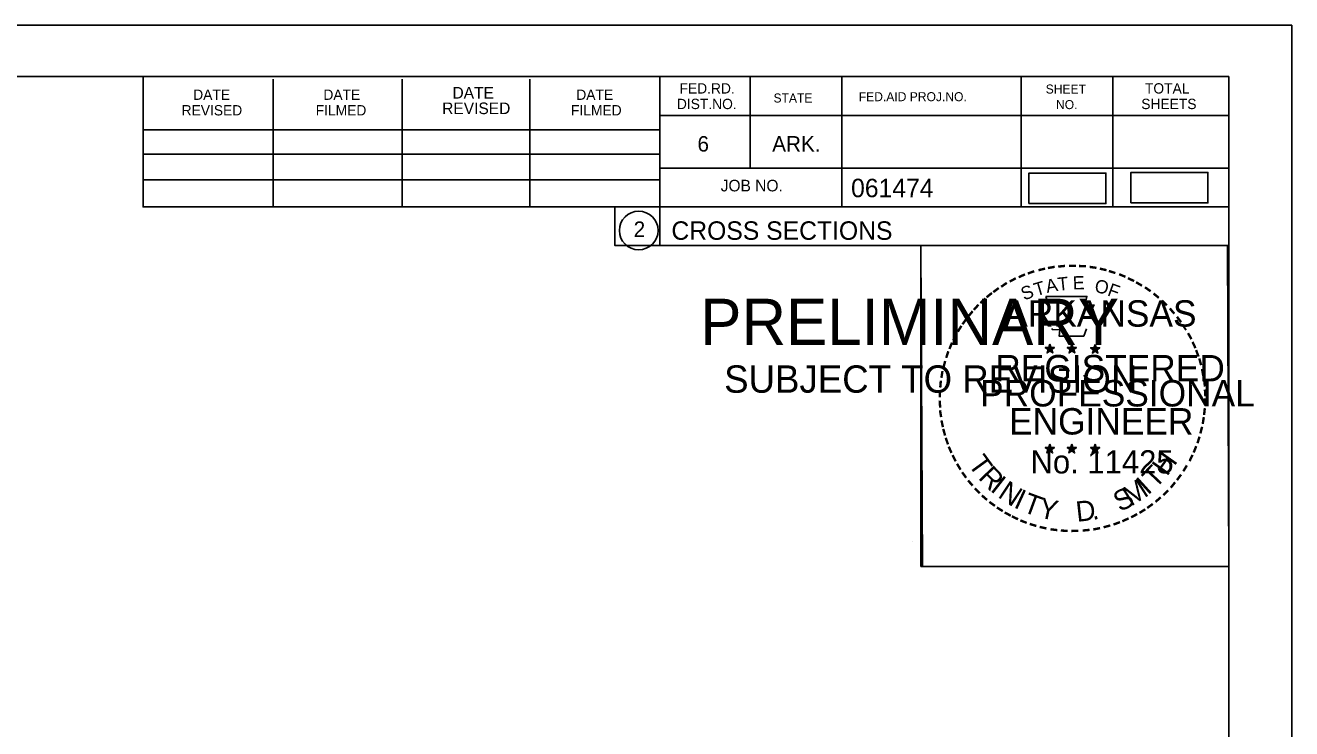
# Model space of a CAD drawing. Extents: x 1359801 to 1362404, y 372415 to 374228.
# Drawn here: x 1361270.7 to 1361366.6, y 372894.6 to 372947.9 of the extents above; entities that cross this region are included whole.
import ezdxf

# ---------------------------------------------------------------- set-up
doc = ezdxf.new("R2010")
doc.units = 0
for name, color, linetype in [('S_PRIMARY_CTL_ANNOT', 7, 'Continuous'), ('S_SHOULDER', 7, 'Continuous'), ('S_TELEPHONE_UTILITIES', 7, 'Continuous'), ('S_UNDERGROUND_CABLE', 7, 'Continuous'), ('S_UTL_PT_SYM', 7, 'Continuous')]:
    doc.layers.add(name, color=color, linetype=linetype)

msp = doc.modelspace()

# ---------------------------------------------------------------- linework, layer by layer
at = {"layer": 'S_SHOULDER'}
for p, q in [((1361033.309, 372947.938), (1361366.643, 372947.938)), ((1361337.925, 372908.788), (1361337.925, 372908.788))]:
    msp.add_line(p, q, dxfattribs=at)
for points in [[(1361033.303, 372947.938), (1361366.643, 372947.938), (1361366.643, 372734.601), (1361033.303, 372734.601)], [(1361279.63, 372944.044), (1361279.63, 372934.164), (1361315.362, 372934.164), (1361315.362, 372931.244), (1361338.562, 372931.244), (1361338.562, 372906.911), (1361361.89, 372906.911), (1361361.89, 372738.584), (1361045.71, 372738.584), (1361045.71, 372944.044)], [(1361338.562, 372931.244), (1361361.77, 372931.244), (1361361.89, 372906.911), (1361338.682, 372906.911)]]:
    msp.add_lwpolyline(points, close=True, dxfattribs=at)
at = {"layer": 'S_TELEPHONE_UTILITIES'}
for p, q in [((1361347.975, 372923.499), (1361348.324, 372923.388)), ((1361347.975, 372923.499), (1361348.228, 372923.454)), ((1361347.975, 372923.499), (1361348.212, 372923.377)), ((1361348.108, 372923.091), (1361348.324, 372923.388)), ((1361348.108, 372923.091), (1361348.234, 372923.335)), ((1361348.108, 372923.091), (1361348.322, 372923.308)), ((1361348.324, 372923.753), (1361348.283, 372923.501)), ((1361348.537, 372923.091), (1361348.322, 372923.305)), ((1361348.324, 372923.388), (1361348.324, 372923.753)), ((1361348.324, 372923.753), (1361348.373, 372923.503)), ((1361348.671, 372923.499), (1361348.324, 372923.388)), ((1361348.537, 372923.091), (1361348.324, 372923.388)), ((1361348.671, 372923.499), (1361348.385, 372923.45)), ((1361348.537, 372923.091), (1361348.4, 372923.382)), ((1361348.671, 372923.499), (1361348.467, 372923.397)), ((1361349.645, 372923.499), (1361349.994, 372923.388)), ((1361349.645, 372923.499), (1361349.898, 372923.454)), ((1361349.645, 372923.499), (1361349.882, 372923.377)), ((1361349.778, 372923.091), (1361349.994, 372923.388)), ((1361349.778, 372923.091), (1361349.904, 372923.335)), ((1361349.778, 372923.091), (1361349.992, 372923.308)), ((1361349.994, 372923.753), (1361349.953, 372923.501)), ((1361350.207, 372923.091), (1361349.992, 372923.305)), ((1361349.994, 372923.388), (1361349.994, 372923.753)), ((1361349.994, 372923.753), (1361350.043, 372923.503)), ((1361350.341, 372923.499), (1361349.994, 372923.388)), ((1361350.207, 372923.091), (1361349.994, 372923.388)), ((1361350.341, 372923.499), (1361350.055, 372923.45)), ((1361350.207, 372923.091), (1361350.07, 372923.382)), ((1361350.341, 372923.499), (1361350.137, 372923.397)), ((1361351.409, 372923.487), (1361351.758, 372923.376)), ((1361351.409, 372923.487), (1361351.662, 372923.442)), ((1361351.409, 372923.487), (1361351.646, 372923.365)), ((1361351.542, 372923.079), (1361351.758, 372923.376)), ((1361351.542, 372923.079), (1361351.668, 372923.323)), ((1361351.542, 372923.079), (1361351.756, 372923.296)), ((1361351.758, 372923.741), (1361351.717, 372923.489)), ((1361351.971, 372923.079), (1361351.756, 372923.293)), ((1361351.758, 372923.376), (1361351.758, 372923.741)), ((1361351.758, 372923.741), (1361351.807, 372923.491)), ((1361352.105, 372923.487), (1361351.758, 372923.376)), ((1361351.971, 372923.079), (1361351.758, 372923.376)), ((1361352.105, 372923.487), (1361351.819, 372923.438)), ((1361351.971, 372923.079), (1361351.834, 372923.37)), ((1361352.105, 372923.487), (1361351.901, 372923.385)), ((1361347.971, 372915.926), (1361348.32, 372915.815)), ((1361347.971, 372915.926), (1361348.224, 372915.881)), ((1361347.971, 372915.926), (1361348.208, 372915.804)), ((1361348.104, 372915.518), (1361348.32, 372915.815)), ((1361348.104, 372915.518), (1361348.23, 372915.762)), ((1361348.104, 372915.518), (1361348.318, 372915.735)), ((1361348.32, 372916.18), (1361348.279, 372915.928)), ((1361348.533, 372915.518), (1361348.318, 372915.732)), ((1361348.32, 372915.815), (1361348.32, 372916.18)), ((1361348.32, 372916.18), (1361348.369, 372915.93)), ((1361348.667, 372915.926), (1361348.32, 372915.815)), ((1361348.533, 372915.518), (1361348.32, 372915.815)), ((1361348.667, 372915.926), (1361348.381, 372915.877)), ((1361348.533, 372915.518), (1361348.396, 372915.809)), ((1361348.667, 372915.926), (1361348.463, 372915.824)), ((1361349.64, 372915.926), (1361349.989, 372915.815)), ((1361349.64, 372915.926), (1361349.893, 372915.881)), ((1361349.64, 372915.926), (1361349.877, 372915.804)), ((1361349.773, 372915.518), (1361349.989, 372915.815)), ((1361349.773, 372915.518), (1361349.899, 372915.762)), ((1361349.773, 372915.518), (1361349.987, 372915.735)), ((1361349.989, 372916.18), (1361349.948, 372915.928)), ((1361350.202, 372915.518), (1361349.987, 372915.732)), ((1361349.989, 372915.815), (1361349.989, 372916.18)), ((1361349.989, 372916.18), (1361350.038, 372915.93)), ((1361350.336, 372915.926), (1361349.989, 372915.815)), ((1361350.202, 372915.518), (1361349.989, 372915.815)), ((1361350.336, 372915.926), (1361350.05, 372915.877)), ((1361350.202, 372915.518), (1361350.065, 372915.809)), ((1361350.336, 372915.926), (1361350.132, 372915.824)), ((1361351.407, 372915.916), (1361351.756, 372915.805)), ((1361351.407, 372915.916), (1361351.66, 372915.871)), ((1361351.407, 372915.916), (1361351.644, 372915.794)), ((1361351.54, 372915.508), (1361351.756, 372915.805)), ((1361351.54, 372915.508), (1361351.666, 372915.752)), ((1361351.54, 372915.508), (1361351.754, 372915.725)), ((1361351.756, 372916.17), (1361351.715, 372915.918)), ((1361351.969, 372915.508), (1361351.754, 372915.722)), ((1361351.756, 372915.805), (1361351.756, 372916.17)), ((1361351.756, 372916.17), (1361351.805, 372915.92)), ((1361352.103, 372915.916), (1361351.756, 372915.805)), ((1361351.969, 372915.508), (1361351.756, 372915.805)), ((1361352.103, 372915.916), (1361351.817, 372915.867)), ((1361351.969, 372915.508), (1361351.832, 372915.799)), ((1361352.103, 372915.916), (1361351.899, 372915.814))]:
    msp.add_line(p, q, dxfattribs=at)
for points in [[(1361348.016, 372927.377), (1361348.285, 372926.55)], [(1361351.527, 372926.455), (1361351.669, 372926.739), (1361350.984, 372926.715), (1361351.132, 372927.377), (1361348.016, 372927.377)], [(1361348.508, 372924.954), (1361348.508, 372924.867), (1361349.071, 372924.848), (1361349.017, 372924.375), (1361350.887, 372924.375), (1361351.088, 372924.911)], [(1361348.324, 372923.753), (1361348.537, 372923.091), (1361347.975, 372923.499), (1361348.671, 372923.499), (1361348.108, 372923.091), (1361348.324, 372923.753)], [(1361349.994, 372923.753), (1361350.207, 372923.091), (1361349.645, 372923.499), (1361350.341, 372923.499), (1361349.778, 372923.091), (1361349.994, 372923.753)], [(1361351.758, 372923.741), (1361351.971, 372923.079), (1361351.409, 372923.487), (1361352.105, 372923.487), (1361351.542, 372923.079), (1361351.758, 372923.741)], [(1361348.32, 372916.18), (1361348.533, 372915.518), (1361347.971, 372915.926), (1361348.667, 372915.926), (1361348.104, 372915.518), (1361348.32, 372916.18)], [(1361349.989, 372916.18), (1361350.202, 372915.518), (1361349.64, 372915.926), (1361350.336, 372915.926), (1361349.773, 372915.518), (1361349.989, 372916.18)], [(1361351.756, 372916.17), (1361351.969, 372915.508), (1361351.407, 372915.916), (1361352.103, 372915.916), (1361351.54, 372915.508), (1361351.756, 372916.17)]]:
    msp.add_lwpolyline(points, dxfattribs=at)
for centre, radius in [((1361348.323, 372923.387), 0.172), ((1361348.323, 372923.387), 0.145), ((1361348.323, 372923.387), 0.116), ((1361348.323, 372923.387), 0.0991), ((1361348.323, 372923.387), 0.0747), ((1361348.323, 372923.387), 0.0495), ((1361348.323, 372923.387), 0.0296), ((1361349.993, 372923.387), 0.172), ((1361349.993, 372923.387), 0.145), ((1361349.993, 372923.387), 0.116), ((1361349.993, 372923.387), 0.0991), ((1361349.993, 372923.387), 0.0747), ((1361349.993, 372923.387), 0.0495), ((1361349.993, 372923.387), 0.0296), ((1361351.757, 372923.375), 0.172), ((1361351.757, 372923.375), 0.145), ((1361351.757, 372923.375), 0.116), ((1361351.757, 372923.375), 0.0991), ((1361351.757, 372923.375), 0.0747), ((1361351.757, 372923.375), 0.0495), ((1361351.757, 372923.375), 0.0296), ((1361348.319, 372915.814), 0.172), ((1361348.319, 372915.814), 0.145), ((1361348.319, 372915.814), 0.116), ((1361348.319, 372915.814), 0.0991), ((1361348.319, 372915.814), 0.0747), ((1361348.319, 372915.814), 0.0495), ((1361348.319, 372915.814), 0.0296), ((1361349.988, 372915.814), 0.172), ((1361349.988, 372915.814), 0.145), ((1361349.988, 372915.814), 0.116), ((1361349.988, 372915.814), 0.0991), ((1361349.988, 372915.814), 0.0747), ((1361349.988, 372915.814), 0.0495), ((1361349.988, 372915.814), 0.0296), ((1361351.755, 372915.804), 0.172), ((1361351.755, 372915.804), 0.145), ((1361351.755, 372915.804), 0.116), ((1361351.755, 372915.804), 0.0991), ((1361351.755, 372915.804), 0.0747), ((1361351.755, 372915.804), 0.0495), ((1361351.755, 372915.804), 0.0296)]:
    msp.add_circle(centre, radius, dxfattribs=at)
at = {"layer": 'S_UNDERGROUND_CABLE'}
for points in [[(1361346.737, 372934.417), (1361352.571, 372934.417), (1361352.571, 372936.728), (1361346.737, 372936.728)], [(1361354.469, 372934.468), (1361360.302, 372934.468), (1361360.302, 372936.778), (1361354.469, 372936.778)]]:
    msp.add_lwpolyline(points, close=True, dxfattribs=at)
at = {"layer": 'S_UTL_PT_SYM'}
for p, q in [((1361045.71, 372944.044), (1361361.89, 372944.044)), ((1361279.63, 372934.164), (1361279.63, 372944.044)), ((1361289.49, 372934.164), (1361289.49, 372943.844)), ((1361299.25, 372934.164), (1361299.25, 372943.844)), ((1361308.93, 372934.164), (1361308.93, 372943.844)), ((1361318.79, 372944.044), (1361318.79, 372931.244)), ((1361325.63, 372944.044), (1361325.63, 372937.104)), ((1361332.57, 372944.044), (1361332.57, 372934.164)), ((1361346.15, 372944.044), (1361346.15, 372934.164)), ((1361353.09, 372944.044), (1361353.09, 372934.164)), ((1361361.89, 372738.584), (1361361.89, 372944.044)), ((1361361.89, 372941.104), (1361318.79, 372941.104)), ((1361361.89, 372941.124), (1361361.89, 372941.124)), ((1361279.63, 372940.024), (1361318.79, 372940.024)), ((1361279.63, 372938.164), (1361318.79, 372938.164)), ((1361361.89, 372937.104), (1361318.79, 372937.104)), ((1361321.75, 372937.104), (1361361.89, 372937.104)), ((1361279.63, 372934.164), (1361279.63, 372936.224)), ((1361279.63, 372936.224), (1361318.79, 372936.224)), ((1361361.89, 372934.164), (1361279.63, 372934.164)), ((1361318.79, 372931.244), (1361361.89, 372931.244))]:
    msp.add_line(p, q, dxfattribs=at)
msp.add_circle((1361317.177, 372932.379), 1.467, dxfattribs=at)

# ---------------------------------------------------------------- texts
at = {"layer": 'S_PRIMARY_CTL_ANNOT'}
for s, height, p in [('PRELIMINARY', 3.5, (1361321.841, 372923.707)), ('DWB', 0.01, (1361322.588, 372925.556)), ('SUBJECT TO REVISION', 2.07511, (1361323.65, 372920.078))]:
    msp.add_text(s, height=height, rotation=360, dxfattribs=at).set_placement(p)
at = {"layer": 'S_TELEPHONE_UTILITIES'}
for s, height, rotation, p in [('-', 1.6, 24.30721, (1361346.13, 372928.235)), ('-', 1.6, 19.17608, (1361346.764, 372928.504)), ('-', 1.6, 13.63015, (1361347.514, 372928.745)), ('-', 1.6, 10.21935, (1361348.192, 372928.907)), ('-', 1.6, 5.89682, (1361348.921, 372929.017)), ('-', 1.6, 0.18623, (1361349.693, 372929.089)), ('-', 1.6, 357.74304, (1361350.416, 372929.076)), ('-', 1.6, 352.16172, (1361351.16, 372929.02)), ('-', 1.6, 347.20489, (1361351.879, 372928.906)), ('-', 1.6, 342.3362, (1361352.514, 372928.751)), ('-', 1.6, 337.85509, (1361353.249, 372928.528)), ('-', 1.6, 36.23174, (1361344.322, 372927.153)), ('-', 1.6, 34.06357, (1361344.9, 372927.548)), ('-', 1.6, 28.79182, (1361345.497, 372927.918)), ('S', 1, 21.59401, (1361346.371, 372927.055)), ('T', 1, 16.4036, (1361347.285, 372927.386)), ('A', 1, 11.21318, (1361348.111, 372927.637)), ('T', 1, 6.02276, (1361348.96, 372927.803)), ('E', 1, 0.83234, (1361350.065, 372927.913)), ('O', 1, 350.4515, (1361351.669, 372927.703)), ('F', 1, 340.07066, (1361352.623, 372927.475)), ('-', 1.6, 334.12109, (1361353.88, 372928.257)), ('-', 1.6, 329.64089, (1361354.459, 372927.974)), ('-', 1.6, 325.86266, (1361355.102, 372927.613)), ('-', 1.6, 42.96224, (1361343.413, 372926.358)), ('-', 1.6, 38.95066, (1361343.846, 372926.775)), ('ARKANSAS', 2, 360, (1361344.869, 372925.089)), ('-', 1.6, 320.52971, (1361355.712, 372927.187)), ('-', 1.6, 315.57859, (1361356.311, 372926.699)), ('-', 1.6, 50.61417, (1361342.562, 372925.394)), ('-', 1.6, 48.42305, (1361342.965, 372925.88)), ('-', 1.6, 309.87973, (1361356.88, 372926.149)), ('-', 1.6, 58.07063, (1361341.824, 372924.3)), ('-', 1.6, 54.23247, (1361342.149, 372924.827)), ('-', 1.6, 306.65218, (1361357.405, 372925.547)), ('-', 1.4, 303.67529, (1361357.891, 372924.979)), ('-', 1.6, 62.87135, (1361341.511, 372923.686)), ('-', 1.6, 299.66835, (1361358.21, 372924.372)), ('-', 1.6, 67.77427, (1361341.252, 372923.075)), ('DWB', 0.01, 360, (1361348.311, 372923.383)), ('DWB', 0.01, 360, (1361349.981, 372923.383)), ('DWB', 0.01, 360, (1361351.745, 372923.372)), ('-', 1.6, 294.66279, (1361358.534, 372923.76)), ('-', 1.6, 290.57283, (1361358.791, 372923.183)), ('-', 1.6, 75.46096, (1361340.836, 372921.731)), ('-', 1.6, 72.39447, (1361341.033, 372922.445)), ('REGISTERED', 2, 360, (1361344.191, 372920.94)), ('-', 1.6, 285.12326, (1361359.025, 372922.603)), ('-', 1.6, 81.20126, (1361340.704, 372921.018)), ('-', 1.6, 280.54934, (1361359.225, 372921.861)), ('-', 1.6, 85.18634, (1361340.628, 372920.327)), ('PROFESSIONAL', 2, 360, (1361343.043, 372919.036)), ('-', 1.6, 276.59616, (1361359.387, 372921.093)), ('-', 1.6, 94.19588, (1361340.638, 372918.901)), ('-', 1.6, 89.06224, (1361340.603, 372919.626)), ('-', 1.6, 274.33011, (1361359.447, 372920.371)), ('-', 1.6, 269.94067, (1361359.481, 372919.739)), ('-', 1.6, 98.94793, (1361340.71, 372918.234)), ('ENGINEER', 2, 360, (1361345.23, 372916.911)), ('-', 1.6, 263.5172, (1361359.462, 372919.073)), ('-', 1.6, 101.71495, (1361340.845, 372917.501)), ('-', 1.6, 255.7626, (1361359.281, 372917.741)), ('-', 1.6, 260.99529, (1361359.391, 372918.419)), ('-', 1.6, 105.45785, (1361341.007, 372916.906)), ('-', 1.6, 109.08742, (1361341.222, 372916.275)), ('-', 1.6, 252.86809, (1361359.1, 372917.021)), ('-', 1.6, 114.06432, (1361341.476, 372915.679)), ('No. 11425', 1.757, 360, (1361346.858, 372913.96)), ('DWB', 0.01, 360, (1361348.307, 372915.81)), ('DWB', 0.01, 360, (1361349.976, 372915.81)), ('DWB', 0.01, 360, (1361351.743, 372915.8)), ('H', 1.54, 54.60883, (1361357.2, 372913.688)), ('-', 1.6, 247.88866, (1361358.877, 372916.348)), ('-', 1.6, 115.72885, (1361341.781, 372915.061)), ('-', 1.6, 120.44712, (1361342.138, 372914.475)), ('T', 1.54, 306.04056, (1361342.08, 372914.653)), ('T', 1.54, 46.64442, (1361356.31, 372912.746)), ('-', 1.6, 244.61971, (1361358.615, 372915.719)), ('-', 1.6, 125.89344, (1361342.541, 372913.914)), ('R', 1.54, 314.00497, (1361342.842, 372913.605)), ('I', 1.54, 321.96938, (1361343.743, 372912.673)), ('I', 1.54, 42.11359, (1361355.749, 372912.268)), ('-', 1.6, 233.84524, (1361357.819, 372914.314)), ('-', 1.6, 239.07125, (1361358.221, 372914.967)), ('-', 1.6, 130.71812, (1361343.003, 372913.362)), ('-', 1.6, 134.22381, (1361343.52, 372912.817)), ('N', 1.54, 326.50021, (1361344.31, 372912.202)), ('I', 1.54, 335.36034, (1361345.518, 372911.416)), ('S', 1.54, 26.9312, (1361353.626, 372911.015)), ('M', 1.54, 32.65632, (1361354.465, 372911.421)), ('-', 1.6, 225.76533, (1361356.91, 372913.184)), ('-', 1.6, 231.25377, (1361357.389, 372913.748)), ('-', 1.6, 138.93382, (1361344.045, 372912.353)), ('-', 1.6, 144.64634, (1361344.601, 372911.947)), ('T', 1.54, 339.89117, (1361346.179, 372911.088)), ('Y', 1.54, 347.85558, (1361347.396, 372910.643)), ('D', 1.54, 6.39691, (1361350.381, 372910.284)), ('-', 1.6, 221.08509, (1361356.388, 372912.675)), ('-', 1.6, 148.08978, (1361345.162, 372911.576)), ('-', 1.6, 151.57039, (1361345.741, 372911.251)), ('-', 1.6, 154.60019, (1361346.263, 372911.004)), ('-', 1.6, 207.35684, (1361354.747, 372911.47)), ('-', 1.6, 212.24909, (1361355.305, 372911.816)), ('-', 1.6, 215.73633, (1361355.839, 372912.203)), ('-', 1.6, 158.56121, (1361346.887, 372910.75)), ('-', 1.6, 162.79826, (1361347.574, 372910.537)), ('-', 1.6, 167.55551, (1361348.289, 372910.373)), ('-', 1.6, 191.28576, (1361352.098, 372910.437)), ('.', 1.54, 13.76417, (1361351.573, 372910.412)), ('-', 1.6, 195.47429, (1361352.827, 372910.636)), ('-', 1.6, 200.71842, (1361353.504, 372910.878)), ('-', 1.6, 204.25161, (1361354.123, 372911.151)), ('-', 1.6, 173.11546, (1361349.061, 372910.263)), ('-', 1.6, 176.51827, (1361349.809, 372910.21)), ('-', 1.6, 181.59176, (1361350.553, 372910.229)), ('-', 1.6, 185.81666, (1361351.362, 372910.305))]:
    msp.add_text(s, height=height, rotation=rotation, dxfattribs=at).set_placement(p)
at = {"layer": 'S_UTL_PT_SYM'}
for s, height, p in [('FED.RD.', 0.7819, (1361320.27, 372942.764)), ('SHEET', 0.684, (1361348.01, 372942.764)), ('TOTAL', 0.7819, (1361355.53, 372942.764)), ('DATE', 0.7819, (1361283.43, 372942.284)), ('DATE', 0.7819, (1361293.29, 372942.284)), ('DATE', 0.8792, (1361303.07, 372942.384)), ('DATE', 0.7819, (1361312.45, 372942.284)), ('STATE', 0.684, (1361327.39, 372942.084)), ('FED.AID PROJ.NO.', 0.684, (1361333.85, 372942.184)), ('REVISED', 0.7819, (1361282.55, 372941.104)), ('FILMED', 0.7819, (1361292.71, 372941.104)), ('REVISED', 0.8792, (1361302.29, 372941.204)), ('FILMED', 0.7819, (1361312.05, 372941.104)), ('DIST.NO.', 0.7819, (1361320.07, 372941.584)), ('NO.', 0.684, (1361348.79, 372941.584)), ('SHEETS', 0.7819, (1361355.25, 372941.584)), ('6', 1.172, (1361321.63, 372938.364)), ('ARK.', 1.1723, (1361327.29, 372938.364)), ('JOB NO.', 0.8792, (1361323.39, 372935.344)), ('061474', 1.4, (1361333.266, 372934.903)), ('2', 1.172, (1361316.794, 372931.893)), ('CROSS SECTIONS', 1.4, (1361319.654, 372931.674))]:
    msp.add_text(s, height=height, rotation=360, dxfattribs=at).set_placement(p)

doc.saveas('drawing.dxf')
